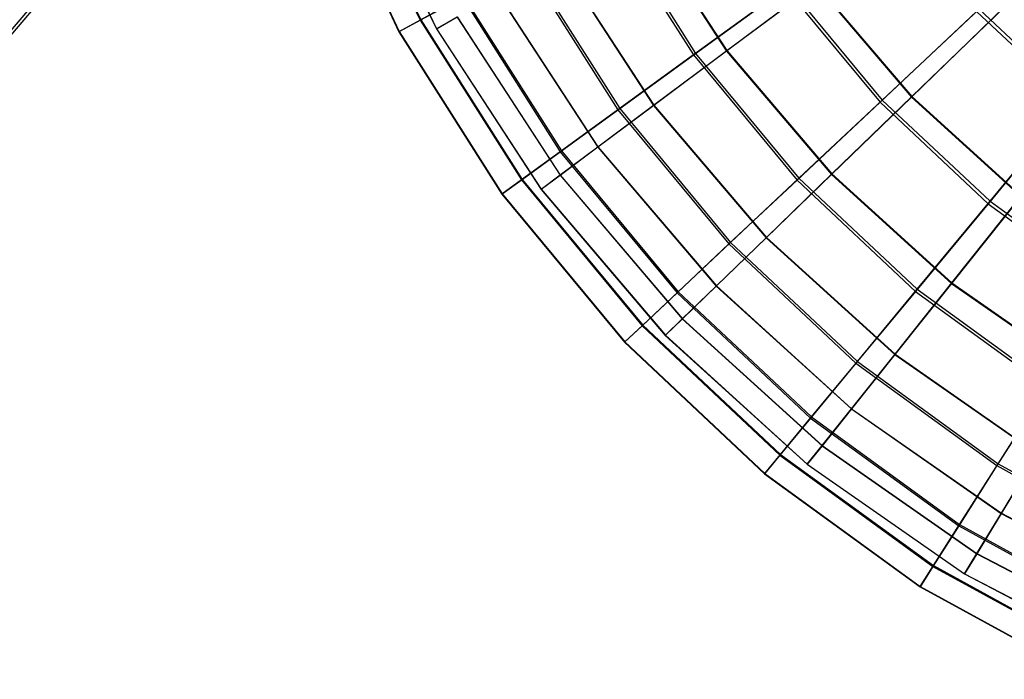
# Model space of a CAD drawing. Extents: x 0.2 to 40.1, y -6.7 to 6.7.
# Tile 336 of 516: x 26 to 28.1, y -6.4 to -5. Entities that reach past the tile are written whole.
import ezdxf

# ---------------------------------------------------------------- set-up
doc = ezdxf.new("R2010")
doc.units = 0
doc.header["$MEASUREMENT"] = 0
doc.layers.get('0').update_dxf_attribs({"color": 13, "linetype": 'CONTINUOUS'})

# ---------------------------------------------------------------- blocks, each defined once
blk = doc.blocks.new('SNOWBALL_XIV_PM3_STL')
at = {"color": 0}
for p, q in [((26.6704, -4.5988, 16.3211), (26.841, -4.9614, 16.3211)), ((26.6704, -4.5988, 16.3211), (26.841, -4.9614, 16.3211)), ((26.6722, -4.5981, 17.5261), (26.8428, -4.9604, 17.5261)), ((26.6722, -4.5981, 17.5261), (26.8428, -4.9604, 17.5261)), ((26.623, -4.6176, 16.7218), (26.7963, -4.986, 16.7218)), ((26.623, -4.6176, 16.7218), (26.7963, -4.986, 16.7218)), ((26.6236, -4.6173, 17.1257), (26.7969, -4.9856, 17.1257)), ((26.6236, -4.6173, 17.1257), (26.7969, -4.9856, 17.1257)), ((26.6996, -4.6135, 16.724), (26.8758, -4.9794, 16.724)), ((26.6996, -4.6135, 16.724), (26.8758, -4.9794, 16.724)), ((26.6998, -4.6134, 17.12), (26.876, -4.9793, 17.12)), ((26.6998, -4.6134, 17.12), (26.876, -4.9793, 17.12)), ((27.2358, -4.7444, 15.2035), (27.4202, -5.035, 15.2035)), ((27.2358, -4.7444, 15.2035), (27.4202, -5.035, 15.2035)), ((27.2407, -4.7417, 18.6423), (27.4247, -5.0316, 18.6423)), ((27.2407, -4.7417, 18.6423), (27.4247, -5.0316, 18.6423)), ((27.3028, -4.7389, 15.2344), (27.4901, -5.0266, 15.2344)), ((27.3028, -4.7389, 15.2344), (27.4901, -5.0266, 15.2344)), ((27.3039, -4.7383, 18.6092), (27.4911, -5.0258, 18.6092)), ((27.3039, -4.7383, 18.6092), (27.4911, -5.0258, 18.6092)), ((25.9231, -5.0438, 9.6987), (26.1186, -4.8141, 9.6987)), ((25.9231, -5.0438, 9.6987), (26.1186, -4.8141, 9.6987)), ((25.9276, -5.0482, 9.9912), (26.1237, -4.8179, 9.9912)), ((25.9276, -5.0482, 9.9912), (26.1237, -4.8179, 9.9912)), ((27.0665, -4.8374, 18.2907), (27.2639, -5.1485, 18.2907)), ((27.0665, -4.8374, 18.2907), (27.2639, -5.1485, 18.2907)), ((27.1348, -4.8335, 15.5803), (27.3355, -5.142, 15.5803)), ((27.1348, -4.8335, 15.5803), (27.3355, -5.142, 15.5803)), ((27.1356, -4.833, 18.2634), (27.3363, -5.1414, 18.2634)), ((27.1356, -4.833, 18.2634), (27.3363, -5.1414, 18.2634)), ((27.0626, -4.8396, 15.5557), (27.2603, -5.1511, 15.5557)), ((27.0626, -4.8396, 15.5557), (27.2603, -5.1511, 15.5557)), ((27.6152, -4.8933, 14.8795), (27.4202, -5.035, 15.2035)), ((27.6152, -4.8933, 14.8795), (27.4202, -5.035, 15.2035)), ((27.4247, -5.0316, 18.6423), (27.6206, -4.8893, 18.9655)), ((27.4247, -5.0316, 18.6423), (27.6206, -4.8893, 18.9655)), ((27.6787, -4.8859, 14.9159), (27.4901, -5.0266, 15.2344)), ((27.6787, -4.8859, 14.9159), (27.4901, -5.0266, 15.2344)), ((27.4911, -5.0258, 18.6092), (27.6798, -4.885, 18.9276)), ((27.4911, -5.0258, 18.6092), (27.6798, -4.885, 18.9276)), ((27.6152, -4.8933, 14.8795), (27.8153, -5.1351, 14.8795)), ((27.6152, -4.8933, 14.8795), (27.8153, -5.1351, 14.8795)), ((27.6206, -4.8893, 18.9655), (27.8201, -5.1305, 18.9655)), ((27.6206, -4.8893, 18.9655), (27.8201, -5.1305, 18.9655)), ((27.6787, -4.8859, 14.9159), (27.8817, -5.1243, 14.9159)), ((27.6787, -4.8859, 14.9159), (27.8817, -5.1243, 14.9159)), ((27.6798, -4.885, 18.9276), (27.8827, -5.1233, 18.9276)), ((27.6798, -4.885, 18.9276), (27.8827, -5.1233, 18.9276)), ((26.9303, -4.9123, 15.9303), (26.841, -4.9614, 16.3211)), ((26.9303, -4.9123, 15.9303), (26.841, -4.9614, 16.3211)), ((26.8428, -4.9604, 17.5261), (26.9331, -4.9108, 17.9166)), ((26.8428, -4.9604, 17.5261), (26.9331, -4.9108, 17.9166)), ((26.9303, -4.9123, 15.9303), (27.1381, -5.2399, 15.9303)), ((26.9303, -4.9123, 15.9303), (27.1381, -5.2399, 15.9303)), ((26.9331, -4.9108, 17.9166), (27.1408, -5.238, 17.9166)), ((26.9331, -4.9108, 17.9166), (27.1408, -5.238, 17.9166)), ((27.0063, -4.9059, 15.9478), (27.2174, -5.2302, 15.9478)), ((27.0063, -4.9059, 15.9478), (27.2174, -5.2302, 15.9478)), ((27.0069, -4.9055, 17.896), (27.2179, -5.2297, 17.896)), ((27.0069, -4.9055, 17.896), (27.2179, -5.2297, 17.896)), ((27.8201, -5.1305, 18.9655), (28.0253, -4.9378, 19.2551)), ((27.8201, -5.1305, 18.9655), (28.0253, -4.9378, 19.2551)), ((28.0783, -4.9338, 14.6297), (27.8817, -5.1243, 14.9159)), ((28.0783, -4.9338, 14.6297), (27.8817, -5.1243, 14.9159)), ((27.8827, -5.1233, 18.9276), (28.0796, -4.9327, 19.2135)), ((27.8827, -5.1233, 18.9276), (28.0796, -4.9327, 19.2135)), ((28.0253, -4.9378, 19.2551), (28.2278, -5.1279, 19.2551)), ((28.0253, -4.9378, 19.2551), (28.2278, -5.1279, 19.2551)), ((26.841, -4.9614, 16.3211), (26.7963, -4.986, 16.7218)), ((26.841, -4.9614, 16.3211), (26.7963, -4.986, 16.7218)), ((26.7969, -4.9856, 17.1257), (26.8428, -4.9604, 17.5261)), ((26.7969, -4.9856, 17.1257), (26.8428, -4.9604, 17.5261)), ((26.841, -4.9614, 16.3211), (27.0557, -5.2997, 16.3211)), ((26.841, -4.9614, 16.3211), (27.0557, -5.2997, 16.3211)), ((26.8428, -4.9604, 17.5261), (27.0573, -5.2986, 17.5261)), ((26.8428, -4.9604, 17.5261), (27.0573, -5.2986, 17.5261)), ((26.9195, -4.9548, 16.3311), (26.8758, -4.9794, 16.724)), ((26.9195, -4.9548, 16.3311), (26.8758, -4.9794, 16.724)), ((26.876, -4.9793, 17.12), (26.9199, -4.9545, 17.5128)), ((26.876, -4.9793, 17.12), (26.9199, -4.9545, 17.5128)), ((26.9195, -4.9548, 16.3311), (27.1375, -5.2897, 16.3311)), ((26.9195, -4.9548, 16.3311), (27.1375, -5.2897, 16.3311)), ((26.9199, -4.9545, 17.5128), (27.1379, -5.2895, 17.5128)), ((26.9199, -4.9545, 17.5128), (27.1379, -5.2895, 17.5128)), ((28.0198, -4.9431, 14.5889), (27.8153, -5.1351, 14.8795)), ((28.0198, -4.9431, 14.5889), (27.8153, -5.1351, 14.8795)), ((28.0198, -4.9431, 14.5889), (28.2229, -5.1338, 14.5889)), ((28.0198, -4.9431, 14.5889), (28.2229, -5.1338, 14.5889)), ((26.8758, -4.9794, 16.724), (26.876, -4.9793, 17.12)), ((26.8758, -4.9794, 16.724), (26.876, -4.9793, 17.12)), ((26.8758, -4.9794, 16.724), (27.0974, -5.3197, 16.724)), ((26.8758, -4.9794, 16.724), (27.0974, -5.3197, 16.724)), ((26.876, -4.9793, 17.12), (27.0975, -5.3196, 17.12)), ((26.876, -4.9793, 17.12), (27.0975, -5.3196, 17.12)), ((26.7963, -4.986, 16.7218), (26.7969, -4.9856, 17.1257)), ((26.7963, -4.986, 16.7218), (26.7969, -4.9856, 17.1257)), ((26.7963, -4.986, 16.7218), (27.0145, -5.3297, 16.7218)), ((26.7963, -4.986, 16.7218), (27.0145, -5.3297, 16.7218)), ((26.7969, -4.9856, 17.1257), (27.015, -5.3293, 17.1257)), ((26.7969, -4.9856, 17.1257), (27.015, -5.3293, 17.1257)), ((27.3363, -5.1414, 18.2634), (27.4911, -5.0258, 18.6092)), ((27.3363, -5.1414, 18.2634), (27.4911, -5.0258, 18.6092)), ((27.4911, -5.0258, 18.6092), (27.7136, -5.2871, 18.6092)), ((27.4911, -5.0258, 18.6092), (27.7136, -5.2871, 18.6092)), ((27.4202, -5.035, 15.2035), (27.2603, -5.1511, 15.5557)), ((27.4202, -5.035, 15.2035), (27.2603, -5.1511, 15.5557)), ((27.2639, -5.1485, 18.2907), (27.4247, -5.0316, 18.6423)), ((27.2639, -5.1485, 18.2907), (27.4247, -5.0316, 18.6423)), ((27.4901, -5.0266, 15.2344), (27.3355, -5.142, 15.5803)), ((27.4901, -5.0266, 15.2344), (27.3355, -5.142, 15.5803)), ((27.4202, -5.035, 15.2035), (27.6395, -5.3001, 15.2035)), ((27.4202, -5.035, 15.2035), (27.6395, -5.3001, 15.2035)), ((27.4247, -5.0316, 18.6423), (27.6436, -5.2963, 18.6423)), ((27.4247, -5.0316, 18.6423), (27.6436, -5.2963, 18.6423)), ((27.4901, -5.0266, 15.2344), (27.7127, -5.288, 15.2344)), ((27.4901, -5.0266, 15.2344), (27.7127, -5.288, 15.2344)), ((27.8817, -5.1243, 14.9159), (27.7127, -5.288, 15.2344)), ((27.8817, -5.1243, 14.9159), (27.7127, -5.288, 15.2344)), ((27.7136, -5.2871, 18.6092), (27.8827, -5.1233, 18.9276)), ((27.7136, -5.2871, 18.6092), (27.8827, -5.1233, 18.9276)), ((27.8817, -5.1243, 14.9159), (28.1135, -5.3349, 14.9159)), ((27.8817, -5.1243, 14.9159), (28.1135, -5.3349, 14.9159)), ((27.8827, -5.1233, 18.9276), (28.1144, -5.3337, 18.9276)), ((27.8827, -5.1233, 18.9276), (28.1144, -5.3337, 18.9276)), ((28.0483, -5.3448, 18.9655), (28.2278, -5.1279, 19.2551)), ((28.0483, -5.3448, 18.9655), (28.2278, -5.1279, 19.2551)), ((27.2603, -5.1511, 15.5557), (27.1381, -5.2399, 15.9303)), ((27.2603, -5.1511, 15.5557), (27.1381, -5.2399, 15.9303)), ((27.1408, -5.238, 17.9166), (27.2639, -5.1485, 18.2907)), ((27.1408, -5.238, 17.9166), (27.2639, -5.1485, 18.2907)), ((27.3355, -5.142, 15.5803), (27.2174, -5.2302, 15.9478)), ((27.3355, -5.142, 15.5803), (27.2174, -5.2302, 15.9478)), ((27.2179, -5.2297, 17.896), (27.3363, -5.1414, 18.2634)), ((27.2179, -5.2297, 17.896), (27.3363, -5.1414, 18.2634)), ((27.2603, -5.1511, 15.5557), (27.4954, -5.4354, 15.5557)), ((27.2603, -5.1511, 15.5557), (27.4954, -5.4354, 15.5557)), ((27.2639, -5.1485, 18.2907), (27.4987, -5.4323, 18.2907)), ((27.2639, -5.1485, 18.2907), (27.4987, -5.4323, 18.2907)), ((27.3355, -5.142, 15.5803), (27.5741, -5.4222, 15.5803)), ((27.3355, -5.142, 15.5803), (27.5741, -5.4222, 15.5803)), ((27.3363, -5.1414, 18.2634), (27.5748, -5.4215, 18.2634)), ((27.3363, -5.1414, 18.2634), (27.5748, -5.4215, 18.2634)), ((27.8153, -5.1351, 14.8795), (27.6395, -5.3001, 15.2035)), ((27.8153, -5.1351, 14.8795), (27.6395, -5.3001, 15.2035)), ((27.6436, -5.2963, 18.6423), (27.8201, -5.1305, 18.9655)), ((27.6436, -5.2963, 18.6423), (27.8201, -5.1305, 18.9655)), ((27.8153, -5.1351, 14.8795), (28.0441, -5.35, 14.8795)), ((27.8153, -5.1351, 14.8795), (28.0441, -5.35, 14.8795)), ((27.8201, -5.1305, 18.9655), (28.0483, -5.3448, 18.9655)), ((27.8201, -5.1305, 18.9655), (28.0483, -5.3448, 18.9655)), ((28.2229, -5.1338, 14.5889), (28.0441, -5.35, 14.8795)), ((28.2229, -5.1338, 14.5889), (28.0441, -5.35, 14.8795)), ((27.2174, -5.2302, 15.9478), (27.1375, -5.2897, 16.3311)), ((27.2174, -5.2302, 15.9478), (27.1375, -5.2897, 16.3311)), ((27.1379, -5.2895, 17.5128), (27.2179, -5.2297, 17.896)), ((27.1379, -5.2895, 17.5128), (27.2179, -5.2297, 17.896)), ((27.2174, -5.2302, 15.9478), (27.4682, -5.5248, 15.9478)), ((27.2174, -5.2302, 15.9478), (27.4682, -5.5248, 15.9478)), ((27.2179, -5.2297, 17.896), (27.4687, -5.5243, 17.896)), ((27.2179, -5.2297, 17.896), (27.4687, -5.5243, 17.896)), ((27.1381, -5.2399, 15.9303), (27.0557, -5.2997, 16.3211)), ((27.1381, -5.2399, 15.9303), (27.0557, -5.2997, 16.3211)), ((27.0573, -5.2986, 17.5261), (27.1408, -5.238, 17.9166)), ((27.0573, -5.2986, 17.5261), (27.1408, -5.238, 17.9166)), ((27.1381, -5.2399, 15.9303), (27.3854, -5.5388, 15.9303)), ((27.1381, -5.2399, 15.9303), (27.3854, -5.5388, 15.9303)), ((27.1408, -5.238, 17.9166), (27.3878, -5.5365, 17.9166)), ((27.1408, -5.238, 17.9166), (27.3878, -5.5365, 17.9166)), ((27.1375, -5.2897, 16.3311), (27.0974, -5.3197, 16.724)), ((27.1375, -5.2897, 16.3311), (27.0974, -5.3197, 16.724)), ((27.0975, -5.3196, 17.12), (27.1379, -5.2895, 17.5128)), ((27.0975, -5.3196, 17.12), (27.1379, -5.2895, 17.5128)), ((27.1375, -5.2897, 16.3311), (27.3966, -5.5941, 16.3311)), ((27.1375, -5.2897, 16.3311), (27.3966, -5.5941, 16.3311)), ((27.1379, -5.2895, 17.5128), (27.3969, -5.5937, 17.5128)), ((27.1379, -5.2895, 17.5128), (27.3969, -5.5937, 17.5128)), ((27.4987, -5.4323, 18.2907), (27.6436, -5.2963, 18.6423)), ((27.4987, -5.4323, 18.2907), (27.6436, -5.2963, 18.6423)), ((27.7127, -5.288, 15.2344), (27.5741, -5.4222, 15.5803)), ((27.7127, -5.288, 15.2344), (27.5741, -5.4222, 15.5803)), ((27.5748, -5.4215, 18.2634), (27.7136, -5.2871, 18.6092)), ((27.5748, -5.4215, 18.2634), (27.7136, -5.2871, 18.6092)), ((27.6436, -5.2963, 18.6423), (27.894, -5.5314, 18.6423)), ((27.6436, -5.2963, 18.6423), (27.894, -5.5314, 18.6423)), ((27.7127, -5.288, 15.2344), (27.9668, -5.5188, 15.2344)), ((27.7127, -5.288, 15.2344), (27.9668, -5.5188, 15.2344)), ((27.7136, -5.2871, 18.6092), (27.9676, -5.5178, 18.6092)), ((27.7136, -5.2871, 18.6092), (27.9676, -5.5178, 18.6092)), ((27.0557, -5.2997, 16.3211), (27.0145, -5.3297, 16.7218)), ((27.0557, -5.2997, 16.3211), (27.0145, -5.3297, 16.7218)), ((27.015, -5.3293, 17.1257), (27.0573, -5.2986, 17.5261)), ((27.015, -5.3293, 17.1257), (27.0573, -5.2986, 17.5261)), ((27.0557, -5.2997, 16.3211), (27.3112, -5.6085, 16.3211)), ((27.0557, -5.2997, 16.3211), (27.3112, -5.6085, 16.3211)), ((27.0573, -5.2986, 17.5261), (27.3126, -5.6071, 17.5261)), ((27.0573, -5.2986, 17.5261), (27.3126, -5.6071, 17.5261)), ((27.6395, -5.3001, 15.2035), (27.4954, -5.4354, 15.5557)), ((27.6395, -5.3001, 15.2035), (27.4954, -5.4354, 15.5557)), ((27.6395, -5.3001, 15.2035), (27.8904, -5.5357, 15.2035)), ((27.6395, -5.3001, 15.2035), (27.8904, -5.5357, 15.2035)), ((27.0145, -5.3297, 16.7218), (27.015, -5.3293, 17.1257)), ((27.0145, -5.3297, 16.7218), (27.015, -5.3293, 17.1257)), ((27.0145, -5.3297, 16.7218), (27.274, -5.6434, 16.7218)), ((27.0145, -5.3297, 16.7218), (27.274, -5.6434, 16.7218)), ((27.015, -5.3293, 17.1257), (27.2745, -5.6429, 17.1257)), ((27.015, -5.3293, 17.1257), (27.2745, -5.6429, 17.1257)), ((27.0974, -5.3197, 16.724), (27.0975, -5.3196, 17.12)), ((27.0974, -5.3197, 16.724), (27.0975, -5.3196, 17.12)), ((27.0974, -5.3197, 16.724), (27.3606, -5.6289, 16.724)), ((27.0974, -5.3197, 16.724), (27.3606, -5.6289, 16.724)), ((27.0975, -5.3196, 17.12), (27.3607, -5.6288, 17.12)), ((27.0975, -5.3196, 17.12), (27.3607, -5.6288, 17.12)), ((28.1135, -5.3349, 14.9159), (27.9668, -5.5188, 15.2344)), ((28.1135, -5.3349, 14.9159), (27.9668, -5.5188, 15.2344)), ((27.9676, -5.5178, 18.6092), (28.1144, -5.3337, 18.9276)), ((27.9676, -5.5178, 18.6092), (28.1144, -5.3337, 18.9276)), ((28.0441, -5.35, 14.8795), (27.8904, -5.5357, 15.2035)), ((28.0441, -5.35, 14.8795), (27.8904, -5.5357, 15.2035)), ((27.894, -5.5314, 18.6423), (28.0483, -5.3448, 18.9655)), ((27.894, -5.5314, 18.6423), (28.0483, -5.3448, 18.9655)), ((28.0441, -5.35, 14.8795), (28.298, -5.5344, 14.8795)), ((28.0441, -5.35, 14.8795), (28.298, -5.5344, 14.8795)), ((28.0483, -5.3448, 18.9655), (28.3016, -5.5288, 18.9655)), ((28.0483, -5.3448, 18.9655), (28.3016, -5.5288, 18.9655)), ((27.5741, -5.4222, 15.5803), (27.4682, -5.5248, 15.9478)), ((27.5741, -5.4222, 15.5803), (27.4682, -5.5248, 15.9478)), ((27.4687, -5.5243, 17.896), (27.5748, -5.4215, 18.2634)), ((27.4687, -5.5243, 17.896), (27.5748, -5.4215, 18.2634)), ((27.5741, -5.4222, 15.5803), (27.8465, -5.6696, 15.5803)), ((27.5741, -5.4222, 15.5803), (27.8465, -5.6696, 15.5803)), ((27.5748, -5.4215, 18.2634), (27.8471, -5.6688, 18.2634)), ((27.5748, -5.4215, 18.2634), (27.8471, -5.6688, 18.2634)), ((27.4954, -5.4354, 15.5557), (27.3854, -5.5388, 15.9303)), ((27.4954, -5.4354, 15.5557), (27.3854, -5.5388, 15.9303)), ((27.3878, -5.5365, 17.9166), (27.4987, -5.4323, 18.2907)), ((27.3878, -5.5365, 17.9166), (27.4987, -5.4323, 18.2907)), ((27.4954, -5.4354, 15.5557), (27.7644, -5.688, 15.5557)), ((27.4954, -5.4354, 15.5557), (27.7644, -5.688, 15.5557)), ((27.4987, -5.4323, 18.2907), (27.7673, -5.6845, 18.2907)), ((27.4987, -5.4323, 18.2907), (27.7673, -5.6845, 18.2907)), ((27.4682, -5.5248, 15.9478), (27.3966, -5.5941, 16.3311)), ((27.4682, -5.5248, 15.9478), (27.3966, -5.5941, 16.3311)), ((27.3969, -5.5937, 17.5128), (27.4687, -5.5243, 17.896)), ((27.3969, -5.5937, 17.5128), (27.4687, -5.5243, 17.896)), ((27.4682, -5.5248, 15.9478), (27.7546, -5.7849, 15.9478)), ((27.4682, -5.5248, 15.9478), (27.7546, -5.7849, 15.9478)), ((27.4687, -5.5243, 17.896), (27.755, -5.7843, 17.896)), ((27.4687, -5.5243, 17.896), (27.755, -5.7843, 17.896)), ((27.9668, -5.5188, 15.2344), (27.8465, -5.6696, 15.5803)), ((27.9668, -5.5188, 15.2344), (27.8465, -5.6696, 15.5803)), ((27.8471, -5.6688, 18.2634), (27.9676, -5.5178, 18.6092)), ((27.8471, -5.6688, 18.2634), (27.9676, -5.5178, 18.6092)), ((27.9668, -5.5188, 15.2344), (28.2484, -5.7152, 15.2344)), ((27.9668, -5.5188, 15.2344), (28.2484, -5.7152, 15.2344)), ((27.9676, -5.5178, 18.6092), (28.249, -5.7141, 18.6092)), ((27.9676, -5.5178, 18.6092), (28.249, -5.7141, 18.6092)), ((27.3854, -5.5388, 15.9303), (27.3112, -5.6085, 16.3211)), ((27.3854, -5.5388, 15.9303), (27.3112, -5.6085, 16.3211)), ((27.3126, -5.6071, 17.5261), (27.3878, -5.5365, 17.9166)), ((27.3126, -5.6071, 17.5261), (27.3878, -5.5365, 17.9166)), ((27.3854, -5.5388, 15.9303), (27.6682, -5.8043, 15.9303)), ((27.3854, -5.5388, 15.9303), (27.6682, -5.8043, 15.9303)), ((27.3878, -5.5365, 17.9166), (27.6702, -5.8018, 17.9166)), ((27.3878, -5.5365, 17.9166), (27.6702, -5.8018, 17.9166)), ((27.8904, -5.5357, 15.2035), (27.7644, -5.688, 15.5557)), ((27.8904, -5.5357, 15.2035), (27.7644, -5.688, 15.5557)), ((27.7673, -5.6845, 18.2907), (27.894, -5.5314, 18.6423)), ((27.7673, -5.6845, 18.2907), (27.894, -5.5314, 18.6423)), ((27.8904, -5.5357, 15.2035), (28.1688, -5.738, 15.2035)), ((27.8904, -5.5357, 15.2035), (28.1688, -5.738, 15.2035)), ((27.894, -5.5314, 18.6423), (28.1718, -5.7332, 18.6423)), ((27.894, -5.5314, 18.6423), (28.1718, -5.7332, 18.6423)), ((27.3112, -5.6085, 16.3211), (27.274, -5.6434, 16.7218)), ((27.3112, -5.6085, 16.3211), (27.274, -5.6434, 16.7218)), ((27.2745, -5.6429, 17.1257), (27.3126, -5.6071, 17.5261)), ((27.2745, -5.6429, 17.1257), (27.3126, -5.6071, 17.5261)), ((27.3112, -5.6085, 16.3211), (27.6033, -5.8828, 16.3211)), ((27.3112, -5.6085, 16.3211), (27.6033, -5.8828, 16.3211)), ((27.3126, -5.6071, 17.5261), (27.6045, -5.8813, 17.5261)), ((27.3126, -5.6071, 17.5261), (27.6045, -5.8813, 17.5261)), ((27.3966, -5.5941, 16.3311), (27.3606, -5.6289, 16.724)), ((27.3966, -5.5941, 16.3311), (27.3606, -5.6289, 16.724)), ((27.3607, -5.6288, 17.12), (27.3969, -5.5937, 17.5128)), ((27.3607, -5.6288, 17.12), (27.3969, -5.5937, 17.5128)), ((27.3966, -5.5941, 16.3311), (27.6925, -5.8628, 16.3311)), ((27.3966, -5.5941, 16.3311), (27.6925, -5.8628, 16.3311)), ((27.3969, -5.5937, 17.5128), (27.6928, -5.8624, 17.5128)), ((27.3969, -5.5937, 17.5128), (27.6928, -5.8624, 17.5128)), ((27.3606, -5.6289, 16.724), (27.3607, -5.6288, 17.12)), ((27.3606, -5.6289, 16.724), (27.3607, -5.6288, 17.12)), ((27.3606, -5.6289, 16.724), (27.6612, -5.9019, 16.724)), ((27.3606, -5.6289, 16.724), (27.6612, -5.9019, 16.724)), ((27.3607, -5.6288, 17.12), (27.6613, -5.9018, 17.12)), ((27.3607, -5.6288, 17.12), (27.6613, -5.9018, 17.12)), ((27.274, -5.6434, 16.7218), (27.2745, -5.6429, 17.1257)), ((27.274, -5.6434, 16.7218), (27.2745, -5.6429, 17.1257)), ((27.274, -5.6434, 16.7218), (27.5708, -5.9221, 16.7218)), ((27.274, -5.6434, 16.7218), (27.5708, -5.9221, 16.7218)), ((27.2745, -5.6429, 17.1257), (27.5712, -5.9216, 17.1257)), ((27.2745, -5.6429, 17.1257), (27.5712, -5.9216, 17.1257)), ((27.8465, -5.6696, 15.5803), (27.7546, -5.7849, 15.9478)), ((27.8465, -5.6696, 15.5803), (27.7546, -5.7849, 15.9478)), ((27.755, -5.7843, 17.896), (27.8471, -5.6688, 18.2634)), ((27.755, -5.7843, 17.896), (27.8471, -5.6688, 18.2634)), ((27.8465, -5.6696, 15.5803), (28.1484, -5.8802, 15.5803)), ((27.8465, -5.6696, 15.5803), (28.1484, -5.8802, 15.5803)), ((27.8471, -5.6688, 18.2634), (28.1489, -5.8793, 18.2634)), ((27.8471, -5.6688, 18.2634), (28.1489, -5.8793, 18.2634)), ((27.7644, -5.688, 15.5557), (27.6682, -5.8043, 15.9303)), ((27.7644, -5.688, 15.5557), (27.6682, -5.8043, 15.9303)), ((27.6702, -5.8018, 17.9166), (27.7673, -5.6845, 18.2907)), ((27.6702, -5.8018, 17.9166), (27.7673, -5.6845, 18.2907)), ((27.7644, -5.688, 15.5557), (28.0629, -5.9049, 15.5557)), ((27.7644, -5.688, 15.5557), (28.0629, -5.9049, 15.5557)), ((27.7673, -5.6845, 18.2907), (28.0653, -5.9011, 18.2907)), ((27.7673, -5.6845, 18.2907), (28.0653, -5.9011, 18.2907)), ((28.0653, -5.9011, 18.2907), (28.1718, -5.7332, 18.6423)), ((28.0653, -5.9011, 18.2907), (28.1718, -5.7332, 18.6423)), ((28.1688, -5.738, 15.2035), (28.0629, -5.9049, 15.5557)), ((28.1688, -5.738, 15.2035), (28.0629, -5.9049, 15.5557)), ((27.7546, -5.7849, 15.9478), (27.6925, -5.8628, 16.3311)), ((27.7546, -5.7849, 15.9478), (27.6925, -5.8628, 16.3311)), ((27.6928, -5.8624, 17.5128), (27.755, -5.7843, 17.896)), ((27.6928, -5.8624, 17.5128), (27.755, -5.7843, 17.896)), ((27.7546, -5.7849, 15.9478), (28.0719, -6.0063, 15.9478)), ((27.7546, -5.7849, 15.9478), (28.0719, -6.0063, 15.9478)), ((27.755, -5.7843, 17.896), (28.0723, -6.0056, 17.896)), ((27.755, -5.7843, 17.896), (28.0723, -6.0056, 17.896)), ((27.6682, -5.8043, 15.9303), (27.6033, -5.8828, 16.3211)), ((27.6682, -5.8043, 15.9303), (27.6033, -5.8828, 16.3211)), ((27.6045, -5.8813, 17.5261), (27.6702, -5.8018, 17.9166)), ((27.6045, -5.8813, 17.5261), (27.6702, -5.8018, 17.9166)), ((27.6682, -5.8043, 15.9303), (27.982, -6.0323, 15.9303)), ((27.6682, -5.8043, 15.9303), (27.982, -6.0323, 15.9303)), ((27.6702, -5.8018, 17.9166), (27.9838, -6.0296, 17.9166)), ((27.6702, -5.8018, 17.9166), (27.9838, -6.0296, 17.9166)), ((27.6925, -5.8628, 16.3311), (27.6612, -5.9019, 16.724)), ((27.6925, -5.8628, 16.3311), (27.6612, -5.9019, 16.724)), ((27.6613, -5.9018, 17.12), (27.6928, -5.8624, 17.5128)), ((27.6613, -5.9018, 17.12), (27.6928, -5.8624, 17.5128)), ((27.6925, -5.8628, 16.3311), (28.0203, -6.0914, 16.3311)), ((27.6925, -5.8628, 16.3311), (28.0203, -6.0914, 16.3311)), ((27.6928, -5.8624, 17.5128), (28.0205, -6.091, 17.5128)), ((27.6928, -5.8624, 17.5128), (28.0205, -6.091, 17.5128)), ((28.1484, -5.8802, 15.5803), (28.0719, -6.0063, 15.9478)), ((28.1484, -5.8802, 15.5803), (28.0719, -6.0063, 15.9478)), ((28.0723, -6.0056, 17.896), (28.1489, -5.8793, 18.2634)), ((28.0723, -6.0056, 17.896), (28.1489, -5.8793, 18.2634)), ((27.6033, -5.8828, 16.3211), (27.5708, -5.9221, 16.7218)), ((27.6033, -5.8828, 16.3211), (27.5708, -5.9221, 16.7218)), ((27.5712, -5.9216, 17.1257), (27.6045, -5.8813, 17.5261)), ((27.5712, -5.9216, 17.1257), (27.6045, -5.8813, 17.5261)), ((27.6033, -5.8828, 16.3211), (27.9275, -6.1183, 16.3211)), ((27.6033, -5.8828, 16.3211), (27.9275, -6.1183, 16.3211)), ((27.6045, -5.8813, 17.5261), (27.9285, -6.1166, 17.5261)), ((27.6045, -5.8813, 17.5261), (27.9285, -6.1166, 17.5261)), ((27.6612, -5.9019, 16.724), (27.6613, -5.9018, 17.12)), ((27.6612, -5.9019, 16.724), (27.6613, -5.9018, 17.12)), ((27.6612, -5.9019, 16.724), (27.9943, -6.1343, 16.724)), ((27.6612, -5.9019, 16.724), (27.9943, -6.1343, 16.724)), ((27.6613, -5.9018, 17.12), (27.9944, -6.1342, 17.12)), ((27.6613, -5.9018, 17.12), (27.9944, -6.1342, 17.12)), ((27.9838, -6.0296, 17.9166), (28.0653, -5.9011, 18.2907)), ((27.9838, -6.0296, 17.9166), (28.0653, -5.9011, 18.2907)), ((28.0653, -5.9011, 18.2907), (28.3881, -6.0786, 18.2907)), ((28.0653, -5.9011, 18.2907), (28.3881, -6.0786, 18.2907)), ((27.5708, -5.9221, 16.7218), (27.5712, -5.9216, 17.1257)), ((27.5708, -5.9221, 16.7218), (27.5712, -5.9216, 17.1257)), ((27.5708, -5.9221, 16.7218), (27.9001, -6.1614, 16.7218)), ((27.5708, -5.9221, 16.7218), (27.9001, -6.1614, 16.7218)), ((27.5712, -5.9216, 17.1257), (27.9005, -6.1608, 17.1257)), ((27.5712, -5.9216, 17.1257), (27.9005, -6.1608, 17.1257)), ((28.0629, -5.9049, 15.5557), (27.982, -6.0323, 15.9303)), ((28.0629, -5.9049, 15.5557), (27.982, -6.0323, 15.9303)), ((28.0629, -5.9049, 15.5557), (28.3862, -6.0826, 15.5557)), ((28.0629, -5.9049, 15.5557), (28.3862, -6.0826, 15.5557)), ((28.0719, -6.0063, 15.9478), (28.0203, -6.0914, 16.3311)), ((28.0719, -6.0063, 15.9478), (28.0203, -6.0914, 16.3311)), ((28.0205, -6.091, 17.5128), (28.0723, -6.0056, 17.896)), ((28.0205, -6.091, 17.5128), (28.0723, -6.0056, 17.896)), ((28.0719, -6.0063, 15.9478), (28.415, -6.1852, 15.9478)), ((28.0719, -6.0063, 15.9478), (28.415, -6.1852, 15.9478)), ((28.0723, -6.0056, 17.896), (28.4153, -6.1846, 17.896)), ((28.0723, -6.0056, 17.896), (28.4153, -6.1846, 17.896)), ((27.982, -6.0323, 15.9303), (27.9275, -6.1183, 16.3211)), ((27.982, -6.0323, 15.9303), (27.9275, -6.1183, 16.3211)), ((27.9285, -6.1166, 17.5261), (27.9838, -6.0296, 17.9166)), ((27.9285, -6.1166, 17.5261), (27.9838, -6.0296, 17.9166)), ((27.982, -6.0323, 15.9303), (28.322, -6.2192, 15.9303)), ((27.982, -6.0323, 15.9303), (28.322, -6.2192, 15.9303)), ((27.9838, -6.0296, 17.9166), (28.3233, -6.2163, 17.9166)), ((27.9838, -6.0296, 17.9166), (28.3233, -6.2163, 17.9166)), ((28.0203, -6.0914, 16.3311), (27.9943, -6.1343, 16.724)), ((28.0203, -6.0914, 16.3311), (27.9943, -6.1343, 16.724)), ((27.9944, -6.1342, 17.12), (28.0205, -6.091, 17.5128)), ((27.9944, -6.1342, 17.12), (28.0205, -6.091, 17.5128)), ((28.0203, -6.0914, 16.3311), (28.3747, -6.2763, 16.3311)), ((28.0203, -6.0914, 16.3311), (28.3747, -6.2763, 16.3311)), ((28.0205, -6.091, 17.5128), (28.3748, -6.2759, 17.5128)), ((28.0205, -6.091, 17.5128), (28.3748, -6.2759, 17.5128)), ((27.9275, -6.1183, 16.3211), (27.9001, -6.1614, 16.7218)), ((27.9275, -6.1183, 16.3211), (27.9001, -6.1614, 16.7218)), ((27.9005, -6.1608, 17.1257), (27.9285, -6.1166, 17.5261)), ((27.9005, -6.1608, 17.1257), (27.9285, -6.1166, 17.5261)), ((27.9275, -6.1183, 16.3211), (28.2786, -6.3114, 16.3211)), ((27.9275, -6.1183, 16.3211), (28.2786, -6.3114, 16.3211)), ((27.9285, -6.1166, 17.5261), (28.2794, -6.3096, 17.5261)), ((27.9285, -6.1166, 17.5261), (28.2794, -6.3096, 17.5261)), ((27.9943, -6.1343, 16.724), (27.9944, -6.1342, 17.12)), ((27.9943, -6.1343, 16.724), (27.9944, -6.1342, 17.12)), ((27.9943, -6.1343, 16.724), (28.3544, -6.3221, 16.724)), ((27.9943, -6.1343, 16.724), (28.3544, -6.3221, 16.724)), ((27.9944, -6.1342, 17.12), (28.3544, -6.322, 17.12)), ((27.9944, -6.1342, 17.12), (28.3544, -6.322, 17.12)), ((27.9001, -6.1614, 16.7218), (27.9005, -6.1608, 17.1257)), ((27.9001, -6.1614, 16.7218), (27.9005, -6.1608, 17.1257)), ((27.9001, -6.1614, 16.7218), (28.2569, -6.3575, 16.7218)), ((27.9001, -6.1614, 16.7218), (28.2569, -6.3575, 16.7218)), ((27.9005, -6.1608, 17.1257), (28.2572, -6.3569, 17.1257)), ((27.9005, -6.1608, 17.1257), (28.2572, -6.3569, 17.1257))]:
    blk.add_line(p, q, dxfattribs=at)
blk = doc.blocks.new('GRUPUJ_1')
at = {"color": 0}
blk.add_blockref('SNOWBALL_XIV_PM3_STL', (-0.2062, 6.6596, -0.5119), dxfattribs=at)

msp = doc.modelspace()

# ---------------------------------------------------------------- block references
at = {"color": 0}
msp.add_blockref('GRUPUJ_1', (0.2062, -6.6596, 0.5119), dxfattribs=at)

doc.saveas('drawing.dxf')
